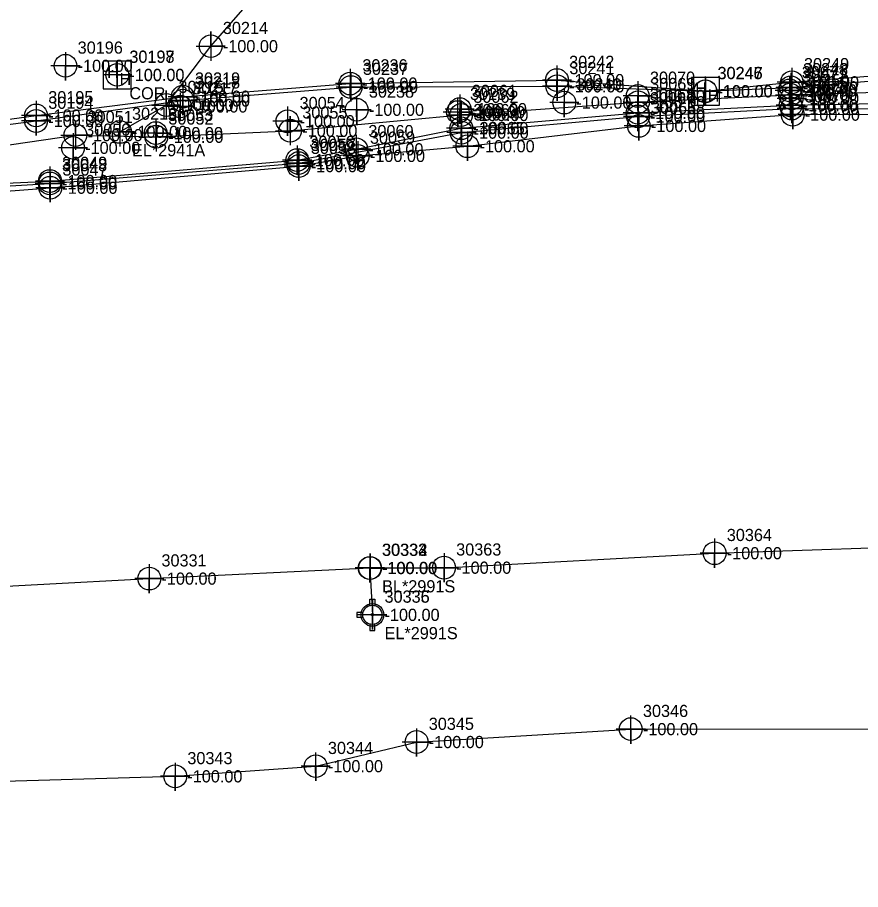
# Model space of a CAD drawing. Extents: x 2083698 to 2094313, y 743246 to 752873.
# Drawn here: x 2089029.6 to 2089203.2, y 744583.6 to 744763 of the extents above; entities that cross this region are included whole.
import ezdxf

# ---------------------------------------------------------------- set-up
doc = ezdxf.new("R2010")
doc.units = 0
for name, color, linetype in [('COGO Default Chain', 7, 'Continuous'), ('COGO Default Curve', 7, 'Continuous'), ('COGO Default Point Number', 7, 'Continuous'), ('Default Symbol CELL', 7, 'Continuous'), ('Default Symbol Cogo Number', 7, 'Continuous'), ('Exist Property Corner Cogo Comment', 7, 'Continuous'), ('Exist Property Deed Book Text', 7, 'Continuous'), ('Exist Property Iron Pin CELL', 7, 'Continuous'), ('Exist Property Iron Pin Cogo Comment', 7, 'Continuous'), ('Exist Property Iron Pin Cogo Elevation', 7, 'Continuous'), ('Exist Property Iron Pin Cogo Number', 7, 'Continuous'), ('Exist Property Line', 7, 'Continuous'), ('Exist Property Line Leader', 7, 'Continuous'), ('Exist Property Owner Text', 7, 'Continuous'), ('Exist Right of Way Easement Line', 7, 'Continuous'), ('Exist Right of Way Easement Line Leader', 7, 'Continuous'), ('Exist Right of Way Easement Line Text', 7, 'Continuous'), ('Exist Right of Way Line', 7, 'Continuous'), ('Exist Right of Way Line Leader', 7, 'Continuous'), ('Exist Right of Way Line Text', 7, 'Continuous'), ('Exist Right of Way Width CELL', 7, 'Continuous'), ('Exist Utilities Gas UG Line SUE LOS B', 7, 'Continuous'), ('Exist Utilities Telephone UG Conduit SUE LOS B', 7, 'Continuous'), ('Exist Utilities TV UG Cable SUE LOS B', 7, 'Continuous'), ('Exist Utilities Water UG Line SUE LOS B', 7, 'Continuous'), ('Old_Level_20', 7, 'Continuous'), ('Raster_Level_1', 7, 'Continuous'), ('Scratch_Level_2', 7, 'Continuous')]:
    doc.layers.add(name, color=color, linetype=linetype)

msp = doc.modelspace()

# ---------------------------------------------------------------- linework, layer by layer
at = {"layer": 'COGO Default Curve'}
for points in [[(2089066.39, 744757.08), (2089072.39, 744757.08), (2089069.39, 744757.08), (2089069.39, 744760.08), (2089069.39, 744754.08)], [(2089185.64, 744747.1), (2089191.64, 744747.1), (2089188.64, 744747.1), (2089188.64, 744750.1), (2089188.64, 744744.1)], [(2089057.25, 744744.97), (2089063.25, 744744.97), (2089060.25, 744744.97), (2089060.25, 744747.97), (2089060.25, 744741.97)], [(2089154.35, 744745.55), (2089160.35, 744745.55), (2089157.35, 744745.55), (2089157.35, 744748.55), (2089157.35, 744742.55)], [(2089117.94, 744742.92), (2089123.94, 744742.92), (2089120.94, 744742.92), (2089120.94, 744745.92), (2089120.94, 744739.92)], [(2089047.69, 744739.44), (2089053.69, 744739.44), (2089050.69, 744739.44), (2089050.69, 744742.44), (2089050.69, 744736.44)], [(2089082.74, 744739.68), (2089088.74, 744739.68), (2089085.74, 744739.68), (2089085.74, 744742.68), (2089085.74, 744736.68)], [(2089038.54, 744738.77), (2089044.54, 744738.77), (2089041.54, 744738.77), (2089041.54, 744741.77), (2089041.54, 744735.77)], [(2089055.17, 744738.44), (2089061.17, 744738.44), (2089058.17, 744738.44), (2089058.17, 744741.44), (2089058.17, 744735.44)]]:
    msp.add_lwpolyline(points, dxfattribs=at)
for centre in [(2089069.39, 744757.08), (2089188.64, 744747.1), (2089157.35, 744745.55), (2089060.25, 744744.97), (2089120.94, 744742.92), (2089041.54, 744738.77), (2089050.69, 744739.44), (2089058.17, 744738.44), (2089085.74, 744739.68)]:
    msp.add_circle(centre, 2.34, dxfattribs=at)
at = {"layer": 'COGO Default Point Number'}
for points in [[(2089157.3, 744749.85), (2089157.3, 744743.85), (2089157.3, 744746.85), (2089160.3, 744746.85), (2089154.3, 744746.85)], [(2089188.56, 744750.97), (2089188.56, 744744.97), (2089188.56, 744747.97), (2089191.56, 744747.97), (2089185.56, 744747.97)], [(2089120.64, 744747.13), (2089120.64, 744741.13), (2089120.64, 744744.13), (2089123.64, 744744.13), (2089117.64, 744744.13)], [(2089085.18, 744744.64), (2089085.18, 744738.64), (2089085.18, 744741.64), (2089088.18, 744741.64), (2089082.18, 744741.64)], [(2089058.07, 744742.19), (2089058.07, 744736.19), (2089058.07, 744739.19), (2089061.07, 744739.19), (2089055.07, 744739.19)], [(2089041.05, 744739.16), (2089041.05, 744733.16), (2089041.05, 744736.16), (2089044.05, 744736.16), (2089038.05, 744736.16)], [(2089173.12, 744655.76), (2089173.12, 744649.76), (2089173.12, 744652.76), (2089176.12, 744652.76), (2089170.12, 744652.76)], [(2089102.12, 744652.72), (2089102.12, 744646.72), (2089102.12, 744649.72), (2089105.12, 744649.72), (2089099.12, 744649.72)], [(2089102.17, 744652.7), (2089102.17, 744646.7), (2089102.17, 744649.7), (2089105.17, 744649.7), (2089099.17, 744649.7)], [(2089102.19, 744652.72), (2089102.19, 744646.72), (2089102.19, 744649.72), (2089105.19, 744649.72), (2089099.19, 744649.72)], [(2089117.41, 744652.78), (2089117.41, 744646.78), (2089117.41, 744649.78), (2089120.41, 744649.78), (2089114.41, 744649.78)], [(2089056.75, 744650.53), (2089056.75, 744644.53), (2089056.75, 744647.53), (2089059.75, 744647.53), (2089053.75, 744647.53)], [(2089102.67, 744643.07), (2089102.67, 744637.07), (2089102.67, 744640.07), (2089105.67, 744640.07), (2089099.67, 744640.07)]]:
    msp.add_lwpolyline(points, dxfattribs=at)
for centre in [(2089188.56, 744747.97), (2089157.3, 744746.85), (2089120.64, 744744.13), (2089085.18, 744741.64), (2089058.07, 744739.19), (2089041.05, 744736.16), (2089173.12, 744652.76), (2089102.12, 744649.72), (2089102.17, 744649.7), (2089102.19, 744649.72), (2089117.41, 744649.78), (2089056.75, 744647.53), (2089102.67, 744640.07)]:
    msp.add_circle(centre, 2.34, dxfattribs=at)
at = {"layer": 'Exist Property Deed Book Text'}
msp.add_line((2089171.21, 744747.79), (2089171.21, 744747.79), dxfattribs=at)
msp.add_lwpolyline([(2089168.34, 744744.91), (2089174.09, 744744.91), (2089174.09, 744750.66), (2089168.34, 744750.66), (2089168.34, 744744.91)], dxfattribs=at)
at = {"layer": 'Exist Property Iron Pin CELL'}
for p, q in [((2089047.28, 744754), (2089047.28, 744748.28)), ((2089053.01, 744754), (2089047.28, 744754)), ((2089053.01, 744748.28), (2089053.01, 744754)), ((2089050.14, 744751.14), (2089050.14, 744751.14)), ((2089047.28, 744748.28), (2089053.01, 744748.28))]:
    msp.add_line(p, q, dxfattribs=at)
at = {"layer": 'Exist Property Line Leader'}
for points in [[(2089140.66, 744753.1), (2089140.66, 744747.1), (2089140.66, 744750.1), (2089143.66, 744750.1), (2089137.66, 744750.1)], [(2089098.1, 744752.39), (2089098.1, 744746.39), (2089098.1, 744749.39), (2089101.1, 744749.39), (2089095.1, 744749.39)], [(2089098.22, 744751.67), (2089098.22, 744745.67), (2089098.22, 744748.67), (2089101.22, 744748.67), (2089095.22, 744748.67)], [(2089140.71, 744751.82), (2089140.71, 744745.82), (2089140.71, 744748.82), (2089143.71, 744748.82), (2089137.71, 744748.82)], [(2089188.81, 744751.61), (2089188.81, 744745.61), (2089188.81, 744748.61), (2089191.81, 744748.61), (2089185.81, 744748.61)], [(2089189.01, 744752.64), (2089189.01, 744746.64), (2089189.01, 744749.64), (2089192.01, 744749.64), (2089186.01, 744749.64)], [(2089063.64, 744749.68), (2089063.64, 744743.68), (2089063.64, 744746.68), (2089066.64, 744746.68), (2089060.64, 744746.68)], [(2089171.19, 744750.82), (2089171.19, 744744.82), (2089171.19, 744747.82), (2089174.19, 744747.82), (2089168.19, 744747.82)], [(2089171.23, 744750.79), (2089171.23, 744744.79), (2089171.23, 744747.79), (2089174.23, 744747.79), (2089168.23, 744747.79)], [(2089063.64, 744748.88), (2089063.64, 744742.88), (2089063.64, 744745.88), (2089066.64, 744745.88), (2089060.64, 744745.88)], [(2089188.75, 744747.93), (2089188.75, 744741.93), (2089188.75, 744744.93), (2089191.75, 744744.93), (2089185.75, 744744.93)], [(2089033.44, 744745.83), (2089033.44, 744739.83), (2089033.44, 744742.83), (2089036.44, 744742.83), (2089030.44, 744742.83)], [(2089157.28, 744746.36), (2089157.28, 744740.36), (2089157.28, 744743.36), (2089160.28, 744743.36), (2089154.28, 744743.36)], [(2089189.01, 744747.25), (2089189.01, 744741.25), (2089189.01, 744744.25), (2089192.01, 744744.25), (2089186.01, 744744.25)], [(2089189.18, 744745.99), (2089189.18, 744739.99), (2089189.18, 744742.99), (2089192.18, 744742.99), (2089186.18, 744742.99)], [(2089033.45, 744744.69), (2089033.45, 744738.69), (2089033.45, 744741.69), (2089036.45, 744741.69), (2089030.45, 744741.69)], [(2089157.33, 744745.62), (2089157.33, 744739.62), (2089157.33, 744742.62), (2089160.33, 744742.62), (2089154.33, 744742.62)], [(2089120.95, 744743.19), (2089120.95, 744737.19), (2089120.95, 744740.19), (2089123.95, 744740.19), (2089117.95, 744740.19)], [(2089121.01, 744742.29), (2089121.01, 744736.29), (2089121.01, 744739.29), (2089124.01, 744739.29), (2089118.01, 744739.29)], [(2089157.51, 744743.67), (2089157.51, 744737.67), (2089157.51, 744740.67), (2089160.51, 744740.67), (2089154.51, 744740.67)], [(2089099.34, 744738.86), (2089099.34, 744732.86), (2089099.34, 744735.86), (2089102.34, 744735.86), (2089096.34, 744735.86)], [(2089122.23, 744739.49), (2089122.23, 744733.49), (2089122.23, 744736.49), (2089125.23, 744736.49), (2089119.23, 744736.49)], [(2089099.66, 744737.5), (2089099.66, 744731.5), (2089099.66, 744734.5), (2089102.66, 744734.5), (2089096.66, 744734.5)], [(2089087.19, 744736.64), (2089087.19, 744730.64), (2089087.19, 744733.64), (2089090.19, 744733.64), (2089084.19, 744733.64)], [(2089087.46, 744736.02), (2089087.46, 744730.02), (2089087.46, 744733.02), (2089090.46, 744733.02), (2089084.46, 744733.02)], [(2089087.5, 744735.4), (2089087.5, 744729.4), (2089087.5, 744732.4), (2089090.5, 744732.4), (2089084.5, 744732.4)], [(2089036.27, 744731.85), (2089036.27, 744725.85), (2089036.27, 744728.85), (2089039.27, 744728.85), (2089033.27, 744728.85)], [(2089036.29, 744732.33), (2089036.29, 744726.33), (2089036.29, 744729.33), (2089039.29, 744729.33), (2089033.29, 744729.33)], [(2089036.36, 744730.95), (2089036.36, 744724.95), (2089036.36, 744727.95), (2089039.36, 744727.95), (2089033.36, 744727.95)]]:
    msp.add_lwpolyline(points, dxfattribs=at)
for centre in [(2089098.1, 744749.39), (2089140.66, 744750.1), (2089189.01, 744749.64), (2089098.22, 744748.67), (2089140.71, 744748.82), (2089171.19, 744747.82), (2089171.23, 744747.79), (2089188.81, 744748.61), (2089063.64, 744746.68), (2089063.64, 744745.88), (2089188.75, 744744.93), (2089189.01, 744744.25), (2089033.44, 744742.83), (2089033.45, 744741.69), (2089157.28, 744743.36), (2089157.33, 744742.62), (2089189.18, 744742.99), (2089120.95, 744740.19), (2089157.51, 744740.67), (2089121.01, 744739.29), (2089122.23, 744736.49), (2089099.34, 744735.86), (2089099.66, 744734.5), (2089087.19, 744733.64), (2089087.46, 744733.02), (2089087.5, 744732.4), (2089036.29, 744729.33), (2089036.27, 744728.85), (2089036.36, 744727.95)]:
    msp.add_circle(centre, 2.34, dxfattribs=at)
at = {"layer": 'Exist Right of Way Line Text'}
for points in [[(2089039.47, 744755.86), (2089039.5, 744750.04), (2089039.48, 744753.04), (2089042.5, 744753.04), (2089036.5, 744753.04)], [(2089050.12, 744753.99), (2089050.15, 744748.18), (2089050.13, 744751.18), (2089053.15, 744751.18), (2089047.15, 744751.18)], [(2089142.13, 744748.28), (2089142.16, 744742.47), (2089142.14, 744745.47), (2089145.16, 744745.47), (2089139.16, 744745.47)], [(2089188.98, 744749.15), (2089189.01, 744743.34), (2089188.99, 744746.34), (2089192.01, 744746.34), (2089186.01, 744746.34)], [(2089063.07, 744747.48), (2089063.1, 744741.67), (2089063.08, 744744.67), (2089066.1, 744744.67), (2089060.1, 744744.67)], [(2089099.42, 744746.81), (2089099.45, 744740.99), (2089099.43, 744743.99), (2089102.45, 744743.99), (2089096.45, 744743.99)], [(2089120.22, 744746.33), (2089120.26, 744740.51), (2089120.24, 744743.51), (2089123.26, 744743.51), (2089117.26, 744743.51)], [(2089155.82, 744619.37), (2089155.86, 744613.56), (2089155.84, 744616.56), (2089158.86, 744616.56), (2089152.86, 744616.56)], [(2089111.74, 744616.72), (2089111.77, 744610.91), (2089111.76, 744613.91), (2089114.77, 744613.91), (2089108.77, 744613.91)], [(2089090.98, 744611.75), (2089091.01, 744605.94), (2089090.99, 744608.94), (2089094.01, 744608.94), (2089088.01, 744608.94)], [(2089062.05, 744609.66), (2089062.08, 744603.85), (2089062.06, 744606.85), (2089065.08, 744606.85), (2089059.08, 744606.85)]]:
    msp.add_lwpolyline(points, dxfattribs=at)
for centre in [(2089039.5, 744753.04), (2089050.15, 744751.18), (2089142.16, 744745.47), (2089189.01, 744746.34), (2089063.1, 744744.67), (2089099.45, 744743.99), (2089120.26, 744743.51), (2089155.86, 744616.56), (2089111.77, 744613.91), (2089091.01, 744608.94), (2089062.08, 744606.85)]:
    msp.add_circle(centre, 2.34, dxfattribs=at)
at = {"layer": 'Exist Utilities Gas UG Line SUE LOS B'}
for points in [[(2089050.69, 744739.44), (2089060.25, 744744.97), (2089069.39, 744757.08), (2089077.95, 744766.86), (2089078.64, 744777.4), (2089085.15, 744806.76), (2089094.47, 744854.4), (2089101.98, 744889.27), (2089111.68, 744918.74), (2089125.24, 744948.61)], [(2088703.79, 744683.61), (2088731.97, 744689.05), (2088767.25, 744696.15), (2088784.07, 744699.51), (2088808.23, 744703.22), (2088851.72, 744710.15), (2088919.38, 744720.91), (2088959.4, 744725.02), (2088998.2, 744732.43), (2089041.54, 744738.77), (2089058.17, 744738.44), (2089085.74, 744739.68), (2089120.94, 744742.92), (2089157.35, 744745.55), (2089188.64, 744747.1), (2089230.97, 744748.35)]]:
    msp.add_lwpolyline(points, dxfattribs=at)
at = {"layer": 'Exist Utilities Telephone UG Conduit SUE LOS B'}
msp.add_lwpolyline([(2088755.92, 744583.55), (2088833.24, 744590.33), (2088875.76, 744592.79), (2088939.92, 744597.66), (2088985.84, 744602.18), (2089015.06, 744605.53), (2089062.08, 744606.85), (2089091.01, 744608.94), (2089111.77, 744613.91), (2089155.86, 744616.56), (2089208.81, 744616.63)], dxfattribs=at)
at = {"layer": 'Exist Utilities TV UG Cable SUE LOS B'}
for points in [[(2088702.04, 744692.87), (2088747.83, 744702.02), (2088807.09, 744711.57), (2088863.56, 744720.83), (2088917.68, 744727.61), (2088958.28, 744732.15), (2089001.43, 744738.44), (2089033.44, 744742.83), (2089063.64, 744746.68), (2089098.1, 744749.39), (2089140.66, 744750.1), (2089171.19, 744747.82), (2089189.01, 744749.64), (2089258.03, 744755.08), (2089315.76, 744756.78), (2089365.87, 744759.51), (2089403.13, 744760.57), (2089434.85, 744761.3)], [(2088702.46, 744691.66), (2088747.9, 744701.08), (2088807.16, 744710.81), (2088863.81, 744719.73), (2088917.8, 744726.57), (2088958.35, 744731.03), (2089001.3, 744737.54), (2089033.45, 744741.69), (2089063.64, 744745.88), (2089098.22, 744748.67), (2089140.71, 744748.82), (2089171.23, 744747.79), (2089188.81, 744748.61), (2089257.91, 744754.22), (2089315.56, 744755.79), (2089365.89, 744758.74), (2089403.23, 744759.85), (2089434.88, 744760.17)], [(2088703.78, 744687.07), (2088731.41, 744691.38), (2088759.52, 744695.04), (2088784.54, 744697.84), (2088808.59, 744700.07), (2088866.55, 744709.27), (2088919.81, 744716.01), (2088960.48, 744720.38), (2088999.19, 744725.11), (2089036.36, 744727.95), (2089087.5, 744732.4), (2089099.66, 744734.5), (2089122.23, 744736.49), (2089157.51, 744740.67), (2089189.18, 744742.99), (2089231.36, 744743.18), (2089273.93, 744744.61), (2089317.29, 744746.82), (2089364.91, 744746.95), (2089388.1, 744748.39), (2089405.44, 744748.61), (2089438.07, 744752.83), (2089439.47, 744753.63), (2089439.15, 744759.31)], [(2088703.43, 744689.01), (2088731.3, 744693.13), (2088759.15, 744696.57), (2088784.25, 744698.89), (2088808.33, 744701.85), (2088866.43, 744710.57), (2088919.75, 744717.38), (2088960, 744721.77), (2088998.61, 744727.59), (2089036.29, 744729.33), (2089087.19, 744733.64), (2089099.34, 744735.86), (2089120.95, 744740.19), (2089157.28, 744743.36), (2089188.75, 744744.93), (2089231.21, 744745.73)], [(2088703.63, 744688.01), (2088731.23, 744692.17), (2088759.29, 744695.67), (2088784.46, 744698.35), (2088808.46, 744700.86), (2088866.41, 744709.97), (2088919.74, 744716.65), (2088960.31, 744721.04), (2088999.04, 744726.61), (2089036.27, 744728.85), (2089087.46, 744733.02), (2089121.01, 744739.29), (2089157.33, 744742.62), (2089189.01, 744744.25), (2089231.48, 744744.21)]]:
    msp.add_lwpolyline(points, dxfattribs=at)
at = {"layer": 'Exist Utilities Water UG Line SUE LOS B'}
msp.add_line((2089102.17, 744649.7), (2089102.67, 744640.07), dxfattribs=at)
msp.add_lwpolyline([(2088714.38, 744617.06), (2088754.58, 744622.74), (2088799.97, 744628.73), (2088842.58, 744632.9), (2088888.84, 744638.07), (2088940.8, 744640.76), (2088987.71, 744643.85), (2089056.75, 744647.53), (2089102.19, 744649.72), (2089102.12, 744649.72), (2089117.41, 744649.78), (2089173.12, 744652.76), (2089225.31, 744654.58)], dxfattribs=at)
at = {"layer": 'Raster_Level_1'}
msp.add_line((2089102.66, 744640.08), (2089102.66, 744640.08), dxfattribs=at)
for points in [[(2089102.15, 744641.99), (2089102.15, 744643.28), (2089103.17, 744643.28), (2089103.17, 744641.97)], [(2089100.75, 744640.59), (2089099.46, 744640.59), (2089099.46, 744639.57), (2089100.75, 744639.57)], [(2089102.15, 744638.17), (2089102.15, 744636.88), (2089103.17, 744636.88), (2089103.17, 744638.19)]]:
    msp.add_lwpolyline(points, dxfattribs=at)
for radius in [1.98, 0.243]:
    msp.add_circle((2089102.66, 744640.08), radius, dxfattribs=at)

# ---------------------------------------------------------------- texts
at = {"layer": 'COGO Default Chain'}
for p in [(2089071.89, 744755.83), (2089191.14, 744745.85), (2089062.75, 744743.72), (2089159.85, 744744.3), (2089123.44, 744741.67), (2089053.19, 744738.19), (2089088.24, 744738.43), (2089044.04, 744737.52), (2089060.67, 744737.19)]:
    msp.add_text('-100.00', height=2.5, dxfattribs=at).set_placement(p)
at = {"layer": 'Default Symbol CELL'}
for s, p in [('30242', (2089143.16, 744752.6)), ('30236', (2089100.6, 744751.89)), ('30237', (2089100.72, 744751.17)), ('30241', (2089143.21, 744751.32)), ('30248', (2089191.31, 744751.11)), ('30249', (2089191.51, 744752.14)), ('30219', (2089066.14, 744749.18)), ('30246', (2089173.69, 744750.32)), ('30247', (2089173.73, 744750.29)), ('30218', (2089066.14, 744748.38)), ('30073', (2089191.25, 744747.43)), ('30195', (2089035.94, 744745.33)), ('30068', (2089159.78, 744745.86)), ('30067', (2089159.83, 744745.12)), ('30074', (2089191.51, 744746.75)), ('30075', (2089191.68, 744745.49)), ('30194', (2089035.95, 744744.19)), ('30063', (2089123.45, 744742.69)), ('30064', (2089123.51, 744741.79)), ('30066', (2089160.01, 744743.17)), ('30060', (2089101.84, 744738.36)), ('30065', (2089124.73, 744738.99)), ('30056', (2089089.69, 744736.14)), ('30059', (2089102.16, 744737)), ('30057', (2089089.96, 744735.52)), ('30058', (2089090, 744734.9)), ('30048', (2089038.77, 744731.35)), ('30049', (2089038.79, 744731.83)), ('30047', (2089038.86, 744730.45))]:
    msp.add_text(s, height=2.5, dxfattribs=at).set_placement(p)
at = {"layer": 'Default Symbol Cogo Number'}
for p in [(2089143.16, 744748.85), (2089100.6, 744748.14), (2089100.72, 744747.42), (2089143.21, 744747.57), (2089191.31, 744747.36), (2089191.51, 744748.39), (2089066.14, 744745.43), (2089173.69, 744746.57), (2089173.73, 744746.54), (2089066.14, 744744.63), (2089191.25, 744743.68), (2089035.94, 744741.58), (2089159.78, 744742.11), (2089191.51, 744743), (2089191.68, 744741.74), (2089035.95, 744740.44), (2089159.83, 744741.37), (2089123.45, 744738.94), (2089123.51, 744738.04), (2089160.01, 744739.42), (2089101.84, 744734.61), (2089124.73, 744735.24), (2089102.16, 744733.25), (2089089.69, 744732.39), (2089089.96, 744731.77), (2089090, 744731.15), (2089038.77, 744727.6), (2089038.79, 744728.08), (2089038.86, 744726.7)]:
    msp.add_text('-100.00', height=2.5, dxfattribs=at).set_placement(p)
at = {"layer": 'Exist Property Corner Cogo Comment'}
msp.add_text('-100.00', height=2.5, dxfattribs=at).set_placement((2089173.71, 744746.54))
at = {"layer": 'Exist Property Deed Book Text'}
for p in [(2089169.12, 744747.14), (2089171.7, 744745.68)]:
    msp.add_text('H', height=2.5, dxfattribs=at).set_placement(p)
at = {"layer": 'Exist Property Iron Pin CELL'}
for p in [(2089048.06, 744750.55), (2089050.63, 744749.08)]:
    msp.add_text('H', height=2.5, dxfattribs=at).set_placement(p)
at = {"layer": 'Exist Property Iron Pin Cogo Comment'}
msp.add_text('COR', height=2.5, dxfattribs=at).set_placement((2089052.64, 744746.14))
at = {"layer": 'Exist Property Iron Pin Cogo Elevation'}
msp.add_text('-100.00', height=2.5, dxfattribs=at).set_placement((2089052.64, 744749.89))
at = {"layer": 'Exist Property Iron Pin Cogo Number'}
msp.add_text('30197', height=2.5, dxfattribs=at).set_placement((2089052.64, 744753.64))
at = {"layer": 'Exist Property Line'}
for p in [(2089159.8, 744745.6), (2089191.06, 744746.72), (2089123.14, 744742.88), (2089087.68, 744740.39), (2089060.57, 744737.94), (2089043.55, 744734.91), (2089175.62, 744651.51), (2089104.62, 744648.47), (2089104.67, 744648.45), (2089104.69, 744648.47), (2089119.91, 744648.53), (2089059.25, 744646.28), (2089105.17, 744638.82)]:
    msp.add_text('-100.00', height=2.5, dxfattribs=at).set_placement(p)
at = {"layer": 'Exist Property Owner Text'}
msp.add_text('30245', height=2.5, dxfattribs=at).set_placement((2089173.71, 744750.29))
at = {"layer": 'Exist Right of Way Easement Line'}
msp.add_text('EL*2941A', height=2.5, dxfattribs=at).set_placement((2089053.19, 744734.44))
at = {"layer": 'Exist Right of Way Easement Line Leader'}
msp.add_text('-100.00', height=2.5, dxfattribs=at).set_placement((2089105.16, 744638.83))
at = {"layer": 'Exist Right of Way Easement Line Text'}
msp.add_text('30336', height=2.5, dxfattribs=at).set_placement((2089105.16, 744642.58))
at = {"layer": 'Exist Right of Way Line'}
for s, p in [('30071', (2089191.06, 744750.47)), ('30070', (2089159.8, 744749.35)), ('30061', (2089123.14, 744746.63)), ('30054', (2089087.68, 744744.14)), ('30053', (2089060.57, 744741.69)), ('30050', (2089043.55, 744738.66)), ('30364', (2089175.62, 744655.26)), ('30333', (2089104.62, 744652.22)), ('30334', (2089104.67, 744652.2)), ('30332', (2089104.69, 744652.22)), ('30363', (2089119.91, 744652.28)), ('30331', (2089059.25, 744650.03)), ('30335', (2089105.17, 744642.57))]:
    msp.add_text(s, height=2.5, dxfattribs=at).set_placement(p)
at = {"layer": 'Exist Right of Way Line Leader'}
for s, p in [('30196', (2089042, 744755.54)), ('30198', (2089052.65, 744753.68)), ('30250', (2089191.51, 744748.84)), ('30217', (2089065.6, 744747.17)), ('30240', (2089144.66, 744747.97)), ('30238', (2089101.95, 744746.49)), ('30239', (2089122.76, 744746.01)), ('30346', (2089158.36, 744619.06)), ('30345', (2089114.27, 744616.41)), ('30344', (2089093.51, 744611.44)), ('30343', (2089064.58, 744609.35))]:
    msp.add_text(s, height=2.5, dxfattribs=at).set_placement(p)
at = {"layer": 'Exist Right of Way Width CELL'}
for s, p in [('BL*2991S', (2089104.67, 744644.7)), ('EL*2991S', (2089105.17, 744635.07))]:
    msp.add_text(s, height=2.5, dxfattribs=at).set_placement(p)
at = {"layer": 'Old_Level_20'}
for s, p in [('30214', (2089071.89, 744759.58)), ('30072', (2089191.14, 744749.6)), ('30215', (2089062.75, 744747.47)), ('30069', (2089159.85, 744748.05)), ('30062', (2089123.44, 744745.42)), ('30216', (2089053.19, 744741.94)), ('30055', (2089088.24, 744742.18)), ('30051', (2089044.04, 744741.27)), ('30052', (2089060.67, 744740.94))]:
    msp.add_text(s, height=2.5, dxfattribs=at).set_placement(p)
at = {"layer": 'Scratch_Level_2'}
for p in [(2089042, 744751.79), (2089052.65, 744749.93), (2089191.51, 744745.09), (2089065.6, 744743.42), (2089144.66, 744744.22), (2089101.95, 744742.74), (2089122.76, 744742.26), (2089158.36, 744615.31), (2089114.27, 744612.66), (2089093.51, 744607.69), (2089064.58, 744605.6)]:
    msp.add_text('-100.00', height=2.5, dxfattribs=at).set_placement(p)

doc.saveas('drawing.dxf')
